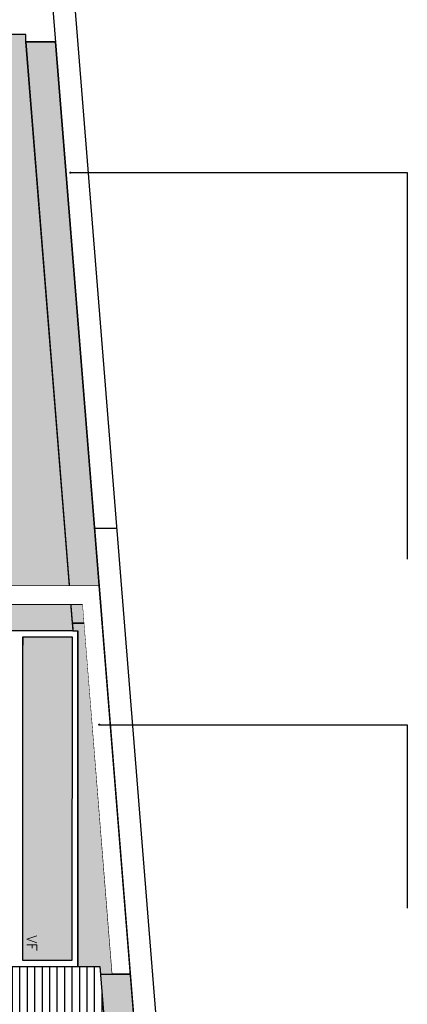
# Model space of a CAD drawing. Header units: millimetres. Extents: x 4617 to 4884, y 1258 to 1784.
# Tile 267 of 270: x 4741.34 to 4743.94, y 1747.19 to 1753.79. Entities that reach past the tile are written whole.
import ezdxf

# ---------------------------------------------------------------- set-up
doc = ezdxf.new("R2010")
doc.units = ezdxf.units.MM
doc.header["$LTSCALE"] = 0.4
doc.set_wipeout_variables(frame=1)
doc.linetypes.add('CAIF XREF PLANTAS 603$0$RAYITAS', pattern=[0.375, 0.25, -0.125])
for name, color, linetype in [('00 AC - ABERTURAS ALUMINIO', 4, 'Continuous'), ('00 AC - ABERTURAS ALUMINIO - HATCH', 254, 'Continuous'), ('00 AC - CUBIERTA', 1, 'Continuous'), ('A HERRERÍA', 4, 'Continuous'), ('A MURO VISTO', 2, 'Continuous'), ('A PROYECCION', 8, 'Continuous'), ('Hatch 252', 252, 'Continuous'), ('Hatch Ladrillo Visto', 32, 'Continuous'), ('TXT COTA', 3, 'Continuous')]:
    doc.layers.add(name, color=color, linetype=linetype)
doc.styles.add('ROMANS', font='romans', dxfattribs={"height": 2})
doc.styles.add('SaAS simplex', font='simplex.shx', dxfattribs={"width": 0.8})
doc.dimstyles.new('COTAS 125', dxfattribs={"dimscale": 0.01, "dimtxt": 15, "dimasz": 8, "dimexe": 5, "dimexo": 20, "dimgap": 10, "dimtad": 0, "dimzin": 9, "dimdsep": 46, "dimtxsty": 'SaAS simplex', "dimblk": 'OBLIQUE', "dimcen": 0, "dimclrd": 8, "dimclre": 8, "dimclrt": 256, "dimadec": 1, "dimazin": 0, "dimtfac": 1, "dimtmove": 2, "dimatfit": 3, "dimldrblk": 'OBLIQUE', "dimfxl": 10, "dimlwd": -1, "dimlwe": -1, "dimarcsym": 0})

# ---------------------------------------------------------------- blocks, each defined once
blk = doc.blocks.new('ISODEC')
at = {"layer": '00 AC - CUBIERTA'}
blk.add_lwpolyline([(18.0047, 77.1118), (33.017, 78.315), (33.005, 78.4645), (17.9927, 77.2614)], close=True, dxfattribs=at)
blk.add_lwpolyline([(21.5988, 77.3999), (21.5988, 77.5504)], dxfattribs=at)
blk = doc.blocks.new('_Oblique')
at = {"layer": 'TXT COTA', "color": 0, "lineweight": -2}
blk.add_line((-0.5, -0.5), (0.5, 0.5), dxfattribs=at)

msp = doc.modelspace()

# ---------------------------------------------------------------- hatches: boundary and pattern name
at = {"layer": '00 AC - ABERTURAS ALUMINIO - HATCH'}
h = msp.add_hatch(color=254, dxfattribs=at)
h.dxf.hatch_style = 1
h.paths.add_polyline_path([(4741.3629, 1747.4792), (4741.6929, 1747.4787), (4741.693, 1749.6494), (4741.363, 1749.6494)])
at = {"layer": 'A MURO VISTO'}
h = msp.add_hatch(color=117, dxfattribs=at)
h.dxf.hatch_style = 1
h.paths.add_polyline_path([(4739.2329, 1753.6868), (4739.2329, 1749.9885), (4740.1754, 1749.9885), (4740.1754, 1753.3868), (4740.7254, 1753.3868), (4740.7254, 1749.9885), (4741.6755, 1749.9885), (4741.383, 1753.6368), (4741.383, 1753.6868)])
h = msp.add_hatch(color=117, dxfattribs=at)
h.dxf.hatch_style = 1
h.paths.add_polyline_path([(4741.685, 1749.8685), (4740.7254, 1749.8685), (4740.7254, 1749.6892), (4741.6994, 1749.6892)])
h.paths.add_polyline_path([(4739.2329, 1749.8685), (4739.2329, 1749.6892), (4740.1754, 1749.6892), (4740.1754, 1749.8685)])
at = {"layer": 'Hatch 252'}
h = msp.add_hatch(color=253, dxfattribs=at)
h.dxf.hatch_style = 1
h.paths.add_polyline_path([(4741.8954, 1749.7392), (4741.6954, 1749.7392), (4741.6994, 1749.6892), (4741.7329, 1749.6892), (4741.7329, 1747.4384), (4741.8798, 1747.4384), (4741.8838, 1747.3884), (4742.0838, 1747.3884)])
h.paths.add_polyline_path([(4741.8838, 1747.3884), (4742.0838, 1747.3884), (4742.7153, 1739.5084), (4742.5153, 1739.5084)])
h.paths.add_polyline_path([(4741.583, 1753.6368), (4741.8954, 1749.7392), (4741.6954, 1749.7392), (4741.383, 1753.6371)])
at = {"layer": 'Hatch Ladrillo Visto'}
h = msp.add_hatch(dxfattribs=at)
h.set_pattern_fill('_USER', color=256, scale=0.05, pattern_type=0)
h.set_pattern_definition([(270, (4644.444386, 1771.97546), (0.05, -5e-17), [])])
edge = h.paths.add_edge_path(flags=16)
edge.add_arc((4740.3754, 1744.6369), 0.25, 0, 360)
edge = h.paths.add_edge_path(flags=16)
edge.add_arc((4739.9754, 1745.474), 0.45, 0, 360)
h.paths.add_polyline_path([(4739.1529, 1747.4384), (4739.1529, 1739.4584), (4742.5153, 1739.4584), (4742.5153, 1739.5084), (4742.509, 1739.5868), (4741.8798, 1747.4384)])

# ---------------------------------------------------------------- linework, layer by layer
at = {"layer": '00 AC - ABERTURAS ALUMINIO', "color": 251}
msp.add_lwpolyline([(4741.7329, 1747.4392), (4741.7329, 1749.6892)], dxfattribs=at)
at = {"layer": '00 AC - ABERTURAS ALUMINIO', "color": 251, "elevation": 10}
msp.add_lwpolyline([(4741.6932, 1749.6494), (4741.6929, 1747.4787), (4741.5929, 1747.4787), (4741.3629, 1747.4792), (4741.3629, 1749.6494), (4741.6932, 1749.6494)], dxfattribs=at)
at = {"layer": '00 AC - ABERTURAS ALUMINIO', "color": 252, "elevation": 10}
for points in [[(4741.3629, 1749.6492), (4741.3629, 1749.5923)], [(4741.3629, 1747.4792), (4741.3629, 1747.536)]]:
    msp.add_lwpolyline(points, dxfattribs=at)
at = {"layer": '00 AC - ABERTURAS ALUMINIO - HATCH'}
for points in [[(4741.583, 1753.6368), (4741.8954, 1749.7392), (4741.6954, 1749.7392), (4741.383, 1753.6371)], [(4741.8954, 1749.7392), (4741.6954, 1749.7392), (4741.6994, 1749.6892), (4741.7329, 1749.6892), (4741.7329, 1747.4384), (4741.8798, 1747.4384), (4741.8838, 1747.3884), (4742.0838, 1747.3884)]]:
    msp.add_lwpolyline(points, close=True, dxfattribs=at)
at = {"layer": '00 AC - ABERTURAS ALUMINIO - HATCH', "color": 2}
msp.add_lwpolyline([(4742.0831, 1747.3923), (4741.8754, 1749.9885), (4739.1529, 1749.9885), (4739.1529, 1749.8685), (4741.7646, 1749.8685), (4741.9627, 1747.3923)], close=True, dxfattribs=at)
at = {"layer": '00 AC - CUBIERTA'}
msp.add_lwpolyline([(4741.8443, 1750.3767), (4741.9947, 1750.3767)], dxfattribs=at)
at = {"layer": 'A MURO VISTO'}
msp.add_line((4741.383, 1753.6368), (4741.583, 1753.6368), dxfattribs=at)
for points in [[(4741.383, 1753.6368), (4741.383, 1753.6868), (4739.1052, 1753.6868)], [(4741.8798, 1747.4384), (4742.5153, 1739.5084)]]:
    msp.add_lwpolyline(points, dxfattribs=at)
at = {"layer": 'A MURO VISTO', "ltscale": 0.001}
for points in [[(4739.2329, 1749.8685), (4741.685, 1749.8685)], [(4741.6994, 1749.6892), (4739.2329, 1749.6892)], [(4741.8798, 1747.4384), (4742.5153, 1739.5084), (4742.5153, 1739.4584), (4739.1329, 1739.4584)], [(4739.1529, 1747.4384), (4741.8798, 1747.4384)]]:
    msp.add_lwpolyline(points, dxfattribs=at)
at = {"layer": 'A PROYECCION', "color": 2, "linetype": 'CAIF XREF PLANTAS 603$0$RAYITAS'}
msp.add_line((4741.6754, 1749.9885), (4739.2329, 1749.9885), dxfattribs=at)
at = {"layer": 'TXT COTA', "color": 2}
for p, q in [((4741.6954, 1749.7392), (4741.8954, 1749.7392)), ((4741.8838, 1747.3884), (4742.0838, 1747.3884))]:
    msp.add_line(p, q, dxfattribs=at)
msp.add_lwpolyline([(4741.383, 1753.6371), (4741.6994, 1749.6892)], dxfattribs=at)

# ---------------------------------------------------------------- texts
at = {"layer": '00 AC - ABERTURAS ALUMINIO', "color": 252, "insert": (4741.39, 1747.6479, 10), "char_height": 0.06784, "attachment_point": 7, "rotation": 270, "style": 'ROMANS'}
msp.add_mtext('VF', dxfattribs=at)

# ---------------------------------------------------------------- leaders
at = {"layer": 'A HERRERÍA', "color": 254, "ltscale": 0.5}
msp.add_leader([(4741.6815, 1752.7603), (4743.9376, 1752.7603), (4743.9376, 1750.1702)], dimstyle='COTAS 125', override={"dimtxt": 5, "dimasz": 6, "dimldrblk": 'DotSmall'}, dxfattribs=at)

# ---------------------------------------------------------------- next in the draw order: wipeouts: each hides what was drawn before it
at = {"color": 2}
msp.add_wipeout([(4741.9627, 1747.3923), (4742.0823, 1747.3923), (4741.8754, 1749.9885), (4739.1529, 1749.9885), (4739.1529, 1749.8685), (4741.7646, 1749.8685), (4741.7646, 1749.8685)], dxfattribs=at)

# ---------------------------------------------------------------- next in the draw order: linework, layer by layer
at = {"layer": 'A MURO VISTO'}
msp.add_lwpolyline([(4742.7153, 1739.5084), (4741.583, 1753.6368), (4741.383, 1753.6368)], dxfattribs=at)

# ---------------------------------------------------------------- next in the draw order: block references
at = {"layer": '00 AC - ABERTURAS ALUMINIO - HATCH', "color": 251, "rotation": 269.9999999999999}
msp.add_blockref('ISODEC', (4664.4444, 1771.9755), dxfattribs=at)

# ---------------------------------------------------------------- next in the draw order: leaders
at = {"layer": 'A HERRERÍA', "color": 254, "ltscale": 0.5}
msp.add_leader([(4741.8754, 1749.0598), (4743.9376, 1749.0598), (4743.9376, 1747.8297)], dimstyle='COTAS 125', override={"dimtxt": 5, "dimasz": 6, "dimldrblk": 'DotSmall'}, dxfattribs=at)

doc.saveas('drawing.dxf')
